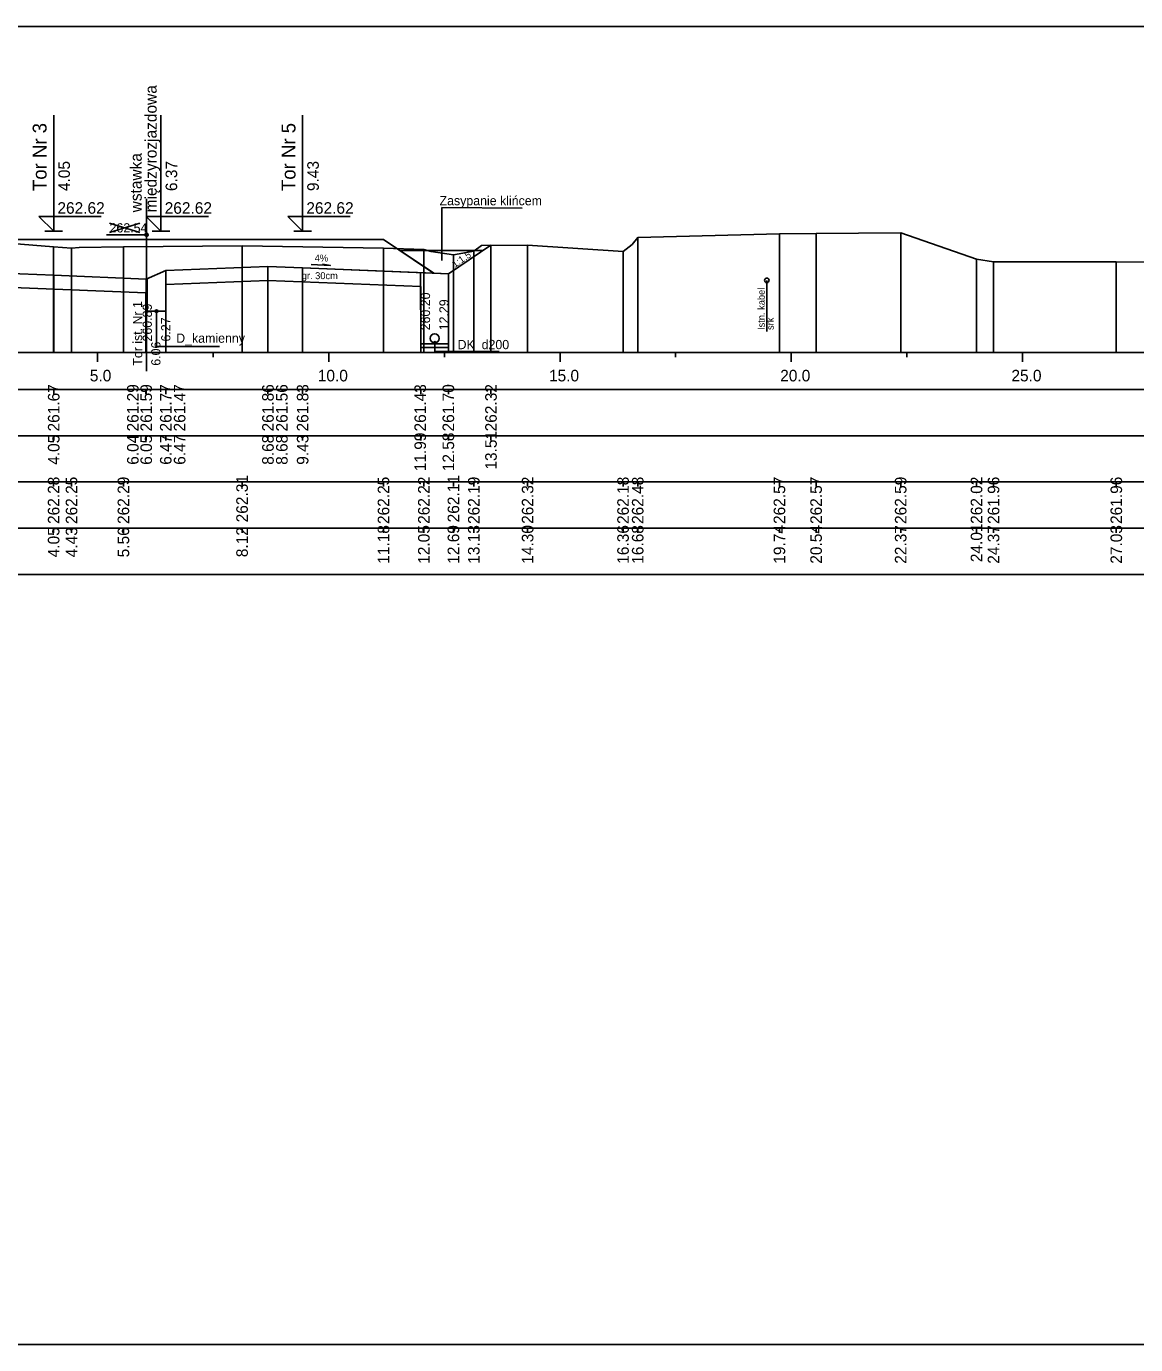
# Model space of a CAD drawing. Extents: x 6516023 to 6560129, y 5513077 to 5529206.
# Drawn here: x 6518446.42 to 6518470.41, y 5514451.16 to 5514479.66 of the extents above; entities that cross this region are included whole.
import ezdxf

# ---------------------------------------------------------------- set-up
doc = ezdxf.new("R2010")
doc.units = 0
for name, color, linetype in [('IR_default', 7, 'Continuous'), ('TOR_PRZEK_P-kable', 7, 'Continuous'), ('TOR_PRZEK_P-komponent', 7, 'Continuous'), ('TOR_PRZEK_P-odwodnienie', 7, 'Continuous'), ('TOR_PRZEK_P-opisy', 7, 'Continuous'), ('TOR_PRZEK_P-tabelka istniejace', 7, 'Continuous'), ('TOR_PRZEK_P-tabelka projektowane', 7, 'Continuous'), ('TOR_PRZEK_P-teren istniejacy', 7, 'Continuous'), ('TOR_PRZEK_P-tory istniejace', 7, 'Continuous'), ('TOR_PRZEK_P-tory projektowane', 7, 'Continuous'), ('TOR_PRZEK_P-uklad odniesienia', 7, 'Continuous'), ('TOR_PRZEK_P-warstwa ochronna I', 7, 'Continuous'), ('TOR_PRZEK_P-warstwa ochronna II', 7, 'Continuous'), ('TOR_RAMKI-ramka+tabelka 1', 7, 'Continuous')]:
    doc.layers.add(name, color=color, linetype=linetype)

msp = doc.modelspace()

# ---------------------------------------------------------------- linework, layer by layer
at = {"layer": 'IR_default'}
msp.add_lwpolyline([(6518436.63, 5514475.045), (6518439.781, 5514475.045), (6518440.13, 5514475.045), (6518441.106, 5514475.045), (6518441.213, 5514475.045), (6518441.563, 5514475.045), (6518444.713, 5514475.045), (6518444.768, 5514475.045), (6518445.263, 5514475.045), (6518445.615, 5514475.045), (6518448.763, 5514475.045), (6518450.646, 5514475.045), (6518453.79, 5514475.045), (6518454.146, 5514475.045), (6518455.121, 5514474.395), (6518455.231, 5514474.321), (6518455.547, 5514474.309), (6518456.469, 5514474.924)], dxfattribs=at)
at = {"layer": 'TOR_PRZEK_P-kable'}
msp.add_line((6518462.435, 5514474.165), (6518462.435, 5514473.056), dxfattribs=at)
msp.add_circle((6518462.435, 5514474.165), 0.05, dxfattribs=at)
at = {"layer": 'TOR_PRZEK_P-komponent'}
msp.add_line((6518456.297, 5514474.809), (6518454.5, 5514474.809), dxfattribs=at)
msp.add_lwpolyline([(6518445.263, 5514475.045), (6518448.763, 5514475.045), (6518450.646, 5514475.045), (6518454.146, 5514475.045), (6518455.231, 5514474.321), (6518452.396, 5514474.435), (6518451.646, 5514474.465), (6518449.436, 5514474.376), (6518449.013, 5514474.194), (6518447.013, 5514474.274), (6518442.963, 5514474.436)], dxfattribs=at)
at = {"layer": 'TOR_PRZEK_P-odwodnienie'}
for p, q in [((6518454.952, 5514472.71), (6518454.947, 5514474.333)), ((6518455.552, 5514472.711), (6518455.547, 5514474.309)), ((6518455.551, 5514472.791), (6518454.951, 5514472.791)), ((6518455.552, 5514472.711), (6518454.952, 5514472.711))]:
    msp.add_line(p, q, dxfattribs=at)
for points in [[(6518449.036, 5514474.2), (6518449.036, 5514473.499), (6518449.436, 5514473.499), (6518449.436, 5514474.376)], [(6518449.236, 5514473.499), (6518449.236, 5514472.738), (6518450.598, 5514472.738)], [(6518455.252, 5514472.811), (6518455.252, 5514472.627), (6518456.643, 5514472.627)]]:
    msp.add_lwpolyline(points, dxfattribs=at)
for centre, radius in [((6518449.236, 5514473.499), 0.03), ((6518455.252, 5514472.911), 0.1), ((6518455.252, 5514472.811), 0.03)]:
    msp.add_circle(centre, radius, dxfattribs=at)
at = {"layer": 'TOR_PRZEK_P-opisy'}
msp.add_line((6518455.408, 5514474.593), (6518455.408, 5514475.74), dxfattribs=at)
msp.add_line((6518455.408, 5514474.593), (6518455.408, 5514475.74), dxfattribs=at)
for points in [[(6518457.14, 5514475.729), (6518455.408, 5514475.74)], [(6518452.578, 5514474.507), (6518452.996, 5514474.488), (6518452.828, 5514474.517)]]:
    msp.add_lwpolyline(points, dxfattribs=at)
at = {"layer": 'TOR_PRZEK_P-tabelka istniejace'}
for p, q in [((6518447.011, 5514469.706), (6518447.011, 5514469.806)), ((6518447.398, 5514469.706), (6518447.398, 5514469.806)), ((6518448.52, 5514469.706), (6518448.52, 5514469.806)), ((6518451.086, 5514469.706), (6518451.086, 5514469.806)), ((6518454.145, 5514469.706), (6518454.145, 5514469.806)), ((6518455.017, 5514469.706), (6518455.017, 5514469.806)), ((6518455.657, 5514469.706), (6518455.657, 5514469.806)), ((6518456.097, 5514469.706), (6518456.097, 5514469.806)), ((6518457.261, 5514469.706), (6518457.261, 5514469.806)), ((6518459.325, 5514469.706), (6518459.325, 5514469.806)), ((6518459.642, 5514469.706), (6518459.642, 5514469.806)), ((6518462.707, 5514469.706), (6518462.707, 5514469.806)), ((6518463.5, 5514469.706), (6518463.5, 5514469.806)), ((6518465.329, 5514469.706), (6518465.329, 5514469.806)), ((6518466.969, 5514469.706), (6518466.969, 5514469.806)), ((6518467.337, 5514469.706), (6518467.337, 5514469.806)), ((6518469.992, 5514469.706), (6518469.992, 5514469.806)), ((6518384.163, 5514468.806), (6518492.963, 5514468.806)), ((6518447.011, 5514468.706), (6518447.011, 5514468.806)), ((6518447.398, 5514468.706), (6518447.398, 5514468.806)), ((6518448.52, 5514468.706), (6518448.52, 5514468.806)), ((6518451.086, 5514468.706), (6518451.086, 5514468.806)), ((6518454.145, 5514468.706), (6518454.145, 5514468.806)), ((6518455.017, 5514468.706), (6518455.017, 5514468.806)), ((6518455.657, 5514468.706), (6518455.657, 5514468.806)), ((6518456.097, 5514468.706), (6518456.097, 5514468.806)), ((6518457.261, 5514468.706), (6518457.261, 5514468.806)), ((6518459.325, 5514468.706), (6518459.325, 5514468.806)), ((6518459.642, 5514468.706), (6518459.642, 5514468.806)), ((6518462.707, 5514468.706), (6518462.707, 5514468.806)), ((6518463.5, 5514468.706), (6518463.5, 5514468.806)), ((6518465.329, 5514468.706), (6518465.329, 5514468.806)), ((6518466.969, 5514468.706), (6518466.969, 5514468.806)), ((6518467.337, 5514468.706), (6518467.337, 5514468.806)), ((6518469.992, 5514468.706), (6518469.992, 5514468.806))]:
    msp.add_line(p, q, dxfattribs=at)
for points in [[(6518459.642, 5514475.089), (6518459.642, 5514472.806), (6518459.642, 5514472.676), (6518459.642, 5514472.606)], [(6518462.707, 5514475.173), (6518462.707, 5514472.806), (6518462.707, 5514472.676), (6518462.707, 5514472.606)], [(6518463.5, 5514475.176), (6518463.5, 5514472.806), (6518463.5, 5514472.676), (6518463.5, 5514472.606)], [(6518465.329, 5514475.196), (6518465.329, 5514472.806), (6518465.329, 5514472.676), (6518465.329, 5514472.606)], [(6518447.011, 5514474.89), (6518447.011, 5514472.806), (6518447.011, 5514472.676), (6518447.011, 5514472.606)], [(6518447.398, 5514474.859), (6518447.398, 5514472.806), (6518447.398, 5514472.676), (6518447.398, 5514472.606)], [(6518448.52, 5514474.893), (6518448.52, 5514472.806), (6518448.52, 5514472.676), (6518448.52, 5514472.606)], [(6518451.086, 5514474.914), (6518451.086, 5514472.806), (6518451.086, 5514472.676), (6518451.086, 5514472.606)], [(6518454.145, 5514474.858), (6518454.145, 5514472.806), (6518454.145, 5514472.676), (6518454.145, 5514472.606)], [(6518455.017, 5514474.831), (6518455.017, 5514472.806), (6518455.017, 5514472.676), (6518455.017, 5514472.606)], [(6518455.657, 5514474.716), (6518455.657, 5514472.806), (6518455.657, 5514472.676), (6518455.657, 5514472.606)], [(6518456.097, 5514474.797), (6518456.097, 5514472.806), (6518456.097, 5514472.676), (6518456.097, 5514472.606)], [(6518457.261, 5514474.929), (6518457.261, 5514472.806), (6518457.261, 5514472.676), (6518457.261, 5514472.606)], [(6518459.325, 5514474.786), (6518459.325, 5514472.806), (6518459.325, 5514472.676), (6518459.325, 5514472.606)], [(6518466.969, 5514474.622), (6518466.969, 5514472.806), (6518466.969, 5514472.676), (6518466.969, 5514472.606)], [(6518467.337, 5514474.568), (6518467.337, 5514472.806), (6518467.337, 5514472.676), (6518467.337, 5514472.606)], [(6518469.992, 5514474.565), (6518469.992, 5514472.806), (6518469.992, 5514472.676), (6518469.992, 5514472.606)]]:
    msp.add_lwpolyline(points, dxfattribs=at)
msp.add_lwpolyline([(6518384.163, 5514469.806), (6518384.163, 5514467.806), (6518492.963, 5514467.806), (6518492.963, 5514469.806)], close=True, dxfattribs=at)
at = {"layer": 'TOR_PRZEK_P-tabelka projektowane'}
for p, q in [((6518447.013, 5514471.706), (6518447.013, 5514471.806)), ((6518449.004, 5514471.706), (6518449.004, 5514471.806)), ((6518449.013, 5514471.706), (6518449.013, 5514471.806)), ((6518449.436, 5514471.706), (6518449.436, 5514471.806)), ((6518449.436, 5514471.706), (6518449.436, 5514471.806)), ((6518451.646, 5514471.706), (6518451.646, 5514471.806)), ((6518451.646, 5514471.706), (6518451.646, 5514471.806)), ((6518452.396, 5514471.706), (6518452.396, 5514471.806)), ((6518454.952, 5514471.706), (6518454.952, 5514471.806)), ((6518455.547, 5514471.706), (6518455.547, 5514471.806)), ((6518456.469, 5514471.706), (6518456.469, 5514471.806)), ((6518384.163, 5514470.806), (6518492.963, 5514470.806)), ((6518447.013, 5514470.706), (6518447.013, 5514470.806)), ((6518449.004, 5514470.706), (6518449.004, 5514470.806)), ((6518449.013, 5514470.706), (6518449.013, 5514470.806)), ((6518449.436, 5514470.706), (6518449.436, 5514470.806)), ((6518449.436, 5514470.706), (6518449.436, 5514470.806)), ((6518451.646, 5514470.706), (6518451.646, 5514470.806)), ((6518451.646, 5514470.706), (6518451.646, 5514470.806)), ((6518452.396, 5514470.706), (6518452.396, 5514470.806)), ((6518454.952, 5514470.706), (6518454.952, 5514470.806)), ((6518455.547, 5514470.706), (6518455.547, 5514470.806)), ((6518456.469, 5514470.706), (6518456.469, 5514470.806))]:
    msp.add_line(p, q, dxfattribs=at)
for points in [[(6518456.469, 5514474.924), (6518456.469, 5514472.806), (6518456.469, 5514472.676), (6518456.469, 5514472.606)], [(6518451.646, 5514474.465), (6518451.646, 5514472.806), (6518451.646, 5514472.676), (6518451.646, 5514472.606)], [(6518452.396, 5514474.435), (6518452.396, 5514472.806), (6518452.396, 5514472.676), (6518452.396, 5514472.606)], [(6518447.013, 5514474.274), (6518447.013, 5514472.806), (6518447.013, 5514472.676), (6518447.013, 5514472.606)], [(6518449.013, 5514474.194), (6518449.013, 5514472.806), (6518449.013, 5514472.676), (6518449.013, 5514472.606)], [(6518449.436, 5514474.376), (6518449.436, 5514472.806), (6518449.436, 5514472.676), (6518449.436, 5514472.606)], [(6518451.646, 5514474.165), (6518451.646, 5514472.806), (6518451.646, 5514472.676), (6518451.646, 5514472.606)], [(6518455.547, 5514474.309), (6518455.547, 5514472.806), (6518455.547, 5514472.676), (6518455.547, 5514472.606)], [(6518449.004, 5514473.895), (6518449.004, 5514472.806), (6518449.004, 5514472.676), (6518449.004, 5514472.606)], [(6518449.436, 5514474.076), (6518449.436, 5514472.806), (6518449.436, 5514472.676), (6518449.436, 5514472.606)], [(6518454.952, 5514474.032), (6518454.952, 5514472.806), (6518454.952, 5514472.676), (6518454.952, 5514472.606)]]:
    msp.add_lwpolyline(points, dxfattribs=at)
msp.add_lwpolyline([(6518384.163, 5514471.806), (6518384.163, 5514469.806), (6518492.963, 5514469.806), (6518492.963, 5514471.806)], close=True, dxfattribs=at)
at = {"layer": 'TOR_PRZEK_P-teren istniejacy'}
msp.add_lwpolyline([(6518446.115, 5514474.962), (6518447.011, 5514474.89), (6518447.398, 5514474.859), (6518447.563, 5514474.875), (6518448.52, 5514474.893), (6518451.086, 5514474.914), (6518454.145, 5514474.858), (6518455.017, 5514474.831), (6518455.179, 5514474.79), (6518455.657, 5514474.716), (6518456.097, 5514474.797), (6518456.261, 5514474.922), (6518457.261, 5514474.929), (6518459.325, 5514474.786), (6518459.519, 5514474.938), (6518459.642, 5514475.089), (6518462.707, 5514475.173), (6518463.5, 5514475.176), (6518465.329, 5514475.196), (6518466.969, 5514474.622), (6518467.337, 5514474.568), (6518469.992, 5514474.565), (6518473.103, 5514474.542)], dxfattribs=at)
at = {"layer": 'TOR_PRZEK_P-tory istniejace'}
for p, q in [((6518449.02, 5514475.926), (6518449.02, 5514472.205)), ((6518448.221, 5514475.197), (6518448.873, 5514475.4)), ((6518448.221, 5514475.4), (6518448.873, 5514475.197)), ((6518449.021, 5514475.15), (6518448.155, 5514475.15))]:
    msp.add_line(p, q, dxfattribs=at)
msp.add_circle((6518449.021, 5514475.15), 0.035, dxfattribs=at)
at = {"layer": 'TOR_PRZEK_P-tory projektowane'}
for p, q in [((6518447.013, 5514476.102), (6518447.013, 5514477.735)), ((6518449.333, 5514476.102), (6518449.333, 5514477.735)), ((6518452.396, 5514476.102), (6518452.396, 5514477.734)), ((6518447.013, 5514476.102), (6518447.013, 5514475.225)), ((6518449.333, 5514476.102), (6518449.333, 5514475.225)), ((6518452.396, 5514476.102), (6518452.396, 5514475.225)), ((6518447.013, 5514475.225), (6518446.694, 5514475.544)), ((6518446.694, 5514475.544), (6518448.038, 5514475.544)), ((6518449.333, 5514475.225), (6518449.014, 5514475.544)), ((6518449.014, 5514475.544), (6518450.358, 5514475.544)), ((6518452.396, 5514475.225), (6518452.077, 5514475.544)), ((6518452.077, 5514475.544), (6518453.421, 5514475.544)), ((6518446.821, 5514475.225), (6518447.205, 5514475.225)), ((6518449.141, 5514475.225), (6518449.525, 5514475.225)), ((6518452.204, 5514475.225), (6518452.588, 5514475.225))]:
    msp.add_line(p, q, dxfattribs=at)
at = {"layer": 'TOR_PRZEK_P-uklad odniesienia'}
for p, q in [((6518387.963, 5514472.606), (6518492.963, 5514472.606)), ((6518447.963, 5514472.406), (6518447.963, 5514472.606)), ((6518450.463, 5514472.506), (6518450.463, 5514472.606)), ((6518452.963, 5514472.406), (6518452.963, 5514472.606)), ((6518455.463, 5514472.506), (6518455.463, 5514472.606)), ((6518457.963, 5514472.406), (6518457.963, 5514472.606)), ((6518460.463, 5514472.506), (6518460.463, 5514472.606)), ((6518462.963, 5514472.406), (6518462.963, 5514472.606)), ((6518465.463, 5514472.506), (6518465.463, 5514472.606)), ((6518467.963, 5514472.406), (6518467.963, 5514472.606))]:
    msp.add_line(p, q, dxfattribs=at)
at = {"layer": 'TOR_PRZEK_P-warstwa ochronna I'}
for points in [[(6518435.528, 5514474.024), (6518435.678, 5514474.024), (6518440.727, 5514474.226), (6518449.004, 5514473.895), (6518449.014, 5514473.897)], [(6518449.436, 5514474.076), (6518451.646, 5514474.165), (6518454.952, 5514474.032)]]:
    msp.add_lwpolyline(points, dxfattribs=at)
at = {"layer": 'TOR_PRZEK_P-warstwa ochronna II'}
msp.add_lwpolyline([(6518420.769, 5514475.473), (6518422.517, 5514474.307), (6518425.722, 5514474.436), (6518426.472, 5514474.466), (6518428.893, 5514474.562), (6518431.321, 5514474.465), (6518432.071, 5514474.435), (6518434.771, 5514474.327), (6518435.68, 5514474.324), (6518438.38, 5514474.432), (6518439.13, 5514474.462), (6518440.727, 5514474.526), (6518442.213, 5514474.466), (6518442.963, 5514474.436), (6518447.013, 5514474.274), (6518449.013, 5514474.194), (6518449.436, 5514474.376), (6518451.646, 5514474.465), (6518452.396, 5514474.435), (6518455.547, 5514474.309), (6518456.469, 5514474.924)], dxfattribs=at)
at = {"layer": 'TOR_RAMKI-ramka+tabelka 1'}
msp.add_lwpolyline([(6518269.513, 5514479.656), (6518517.013, 5514479.656), (6518517.013, 5514451.156), (6518269.513, 5514451.156)], close=True, dxfattribs=at)

# ---------------------------------------------------------------- texts
at = {"layer": 'TOR_PRZEK_P-kable'}
for s, height, p in [('Istn. kabel', 0.14999, (6518462.39, 5514473.092)), ('srk', 0.15, (6518462.584, 5514473.092))]:
    msp.add_text(s, height=height, rotation=90.0511, dxfattribs=at).set_placement(p)
at = {"layer": 'TOR_PRZEK_P-odwodnienie'}
for s, rotation, p in [('260.20', 90, (6518455.152, 5514473.085)), ('260.89', 90, (6518449.136, 5514472.843)), ('12.29', 90, (6518455.552, 5514473.085)), ('6.27', 90, (6518449.536, 5514472.843)), ('D_kamienny', 360, (6518449.662, 5514472.816)), ('DK_d200', 360, (6518455.747, 5514472.677))]:
    msp.add_text(s, height=0.2, rotation=rotation, dxfattribs=at).set_placement(p)
at = {"layer": 'TOR_PRZEK_P-opisy'}
for s, height, rotation, p in [('Zasypanie klińcem', 0.2, 359.9489, (6518455.357, 5514475.789)), ('4%', 0.15, 359.8485, (6518452.657, 5514474.573)), ('1:1,5', 0.15, 34.0701, (6518455.687, 5514474.432))]:
    msp.add_text(s, height=height, rotation=rotation, dxfattribs=at).set_placement(p)
at = {"layer": 'TOR_PRZEK_P-tabelka istniejace'}
for s, p in [('262.28', (6518447.136, 5514468.898)), ('262.25', (6518447.523, 5514468.897)), ('262.29', (6518448.645, 5514468.898)), ('262.31', (6518451.211, 5514468.933)), ('262.25', (6518454.27, 5514468.897)), ('262.22', (6518455.142, 5514468.9)), ('262.11', (6518455.782, 5514468.933)), ('262.19', (6518456.222, 5514468.898)), ('262.32', (6518457.386, 5514468.9)), ('262.18', (6518459.45, 5514468.898)), ('262.48', (6518459.767, 5514468.898)), ('262.57', (6518462.832, 5514468.898)), ('262.57', (6518463.625, 5514468.898)), ('262.59', (6518465.454, 5514468.898)), ('262.02', (6518467.094, 5514468.9)), ('261.96', (6518467.462, 5514468.898)), ('261.96', (6518470.117, 5514468.898)), ('4.05', (6518447.136, 5514468.177)), ('4.43', (6518447.523, 5514468.178)), ('5.56', (6518448.645, 5514468.177)), ('8.12', (6518451.211, 5514468.18)), ('11.18', (6518454.27, 5514468.038)), ('12.05', (6518455.142, 5514468.037)), ('12.69', (6518455.782, 5514468.038)), ('13.13', (6518456.222, 5514468.038)), ('14.30', (6518457.386, 5514468.038)), ('16.36', (6518459.45, 5514468.038)), ('16.68', (6518459.767, 5514468.038)), ('19.74', (6518462.832, 5514468.039)), ('20.54', (6518463.625, 5514468.039)), ('22.37', (6518465.454, 5514468.038)), ('24.01', (6518467.094, 5514468.073)), ('24.37', (6518467.462, 5514468.038)), ('27.03', (6518470.117, 5514468.038))]:
    msp.add_text(s, height=0.25, rotation=90, dxfattribs=at).set_placement(p)
at = {"layer": 'TOR_PRZEK_P-tabelka projektowane'}
for s, p in [('261.67', (6518447.138, 5514470.898)), ('261.29', (6518448.849, 5514470.898)), ('261.59', (6518449.138, 5514470.898)), ('261.77', (6518449.561, 5514470.898)), ('261.47', (6518449.861, 5514470.898)), ('261.86', (6518451.771, 5514470.898)), ('261.56', (6518452.071, 5514470.898)), ('261.83', (6518452.521, 5514470.898)), ('261.43', (6518455.064, 5514470.898)), ('261.70', (6518455.672, 5514470.898)), ('262.32', (6518456.594, 5514470.9)), ('4.05', (6518447.138, 5514470.177)), ('6.04', (6518448.849, 5514470.178)), ('6.05', (6518449.138, 5514470.177)), ('6.47', (6518449.561, 5514470.178)), ('6.47', (6518449.861, 5514470.178)), ('8.68', (6518451.771, 5514470.177)), ('8.68', (6518452.071, 5514470.177)), ('9.43', (6518452.521, 5514470.178)), ('11.99', (6518455.064, 5514470.038)), ('12.58', (6518455.672, 5514470.038)), ('13.51', (6518456.594, 5514470.073))]:
    msp.add_text(s, height=0.25, rotation=90, dxfattribs=at).set_placement(p)
at = {"layer": 'TOR_PRZEK_P-tory istniejace'}
msp.add_text('262.54', height=0.2, dxfattribs=at).set_placement((6518448.221, 5514475.2))
for s, rotation, p in [('Tor ist. Nr 1', 90.0511, (6518448.927, 5514472.32)), ('6.06', 90, (6518449.321, 5514472.32))]:
    msp.add_text(s, height=0.2, rotation=rotation, dxfattribs=at).set_placement(p)
at = {"layer": 'TOR_PRZEK_P-tory projektowane'}
for s, height, p in [('międzyrozjazdowa', 0.25, (6518449.239, 5514475.635)), ('Tor Nr 3', 0.3, (6518446.858, 5514476.096)), ('Tor Nr 5', 0.3, (6518452.241, 5514476.096)), ('4.05', 0.25, (6518447.363, 5514476.095)), ('wstawka', 0.25, (6518448.916, 5514475.635)), ('6.37', 0.25, (6518449.683, 5514476.095)), ('9.43', 0.25, (6518452.746, 5514476.095))]:
    msp.add_text(s, height=height, rotation=90, dxfattribs=at).set_placement(p)
for p in [(6518447.093, 5514475.605), (6518449.413, 5514475.605), (6518452.476, 5514475.605)]:
    msp.add_text('262.62', height=0.25, dxfattribs=at).set_placement(p)
at = {"layer": 'TOR_PRZEK_P-uklad odniesienia'}
for s, p in [('5.0', (6518447.794, 5514471.981)), ('10.0', (6518452.724, 5514471.981)), ('15.0', (6518457.724, 5514471.981)), ('20.0', (6518462.724, 5514471.981)), ('25.0', (6518467.724, 5514471.981))]:
    msp.add_text(s, height=0.25, dxfattribs=at).set_placement(p)
at = {"layer": 'TOR_PRZEK_P-warstwa ochronna I'}
msp.add_text('gr. 30cm', height=0.15, dxfattribs=at).set_placement((6518452.377, 5514474.191))

doc.saveas('drawing.dxf')
